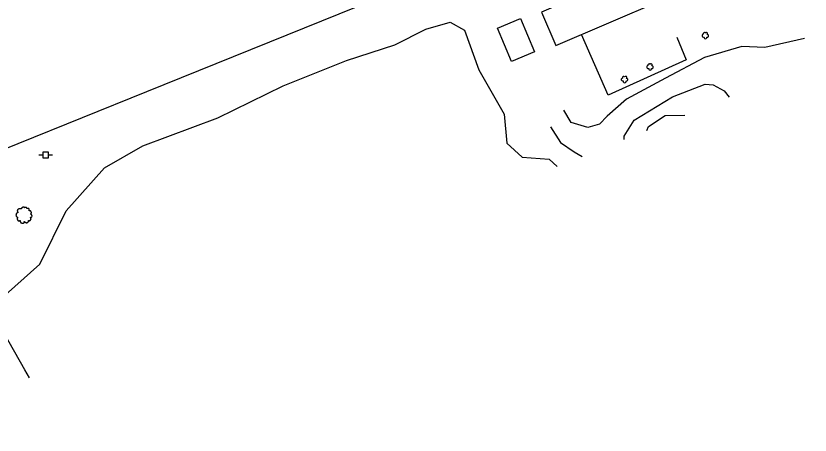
# Model space of a CAD drawing. Extents: x 1901471 to 1963503, y 756461 to 799997.
# Drawn here: x 1934543.5 to 1934896.7, y 774789.2 to 774975.7 of the extents above; entities that cross this region are included whole.
import ezdxf

# ---------------------------------------------------------------- set-up
doc = ezdxf.new("R2010")
doc.units = 0
for name, color, linetype in [('Default', 7, 'Continuous'), ('RD_EX_Bldg', 7, 'Continuous'), ('RD_EX_Driveway', 7, 'Continuous'), ('RD_EX_Fence_Other', 7, 'Continuous'), ('RD_EX_UT', 7, 'Continuous'), ('RD_EX_VEG', 7, 'Continuous')]:
    doc.layers.add(name, color=color, linetype=linetype)

# ---------------------------------------------------------------- blocks, each defined once
blk = doc.blocks.new('PP')
at = {"layer": 'RD_EX_UT'}
for p, q in [((2.490916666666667, 2.5090833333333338), (-2.5090833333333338, 2.5090833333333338)), ((-2.5090833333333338, 2.5090833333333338), (-2.5090833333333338, -2.490916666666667)), ((2.490916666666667, -2.490916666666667), (2.490916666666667, 2.5090833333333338)), ((-5.940166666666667, -0.053333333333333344), (-2.4710000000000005, -0.053333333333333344)), ((-2.5090833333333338, -2.490916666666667), (2.490916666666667, -2.490916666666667)), ((2.4194166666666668, -0.053333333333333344), (6.0598333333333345, -0.053333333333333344))]:
    blk.add_line(p, q, dxfattribs=at)
blk = doc.blocks.new('T2')
at = {"layer": 'RD_EX_VEG'}
for points in [[(0.05233333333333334, 7.213166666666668), (-0.24750000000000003, 7.238166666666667), (-0.5723333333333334, 7.138166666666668), (-0.8222500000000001, 7.038250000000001), (-1.0471666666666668, 6.963250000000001), (-1.2720833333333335, 6.863250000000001), (-1.5719166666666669, 6.688416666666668), (-1.7968333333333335, 6.488416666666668), (-1.9218333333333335, 6.2385833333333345), (-1.9718333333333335, 6.013666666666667), (-2.0217500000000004, 5.738833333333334), (-2.0217500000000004, 5.563833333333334), (-2.146666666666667, 5.538833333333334), (-2.296666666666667, 5.563833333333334), (-2.5465000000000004, 5.638833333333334), (-2.796416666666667, 5.638833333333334), (-3.0463333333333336, 5.638833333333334), (-3.3961666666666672, 5.613833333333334), (-3.7460000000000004, 5.613833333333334), (-4.020833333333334, 5.563833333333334), (-4.345750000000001, 5.513916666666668), (-4.720583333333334, 5.389000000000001), (-5.0704166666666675, 5.264000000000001), (-5.37025, 5.014083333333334), (-5.620166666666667, 4.539333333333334), (-5.745166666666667, 4.189500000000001), (-5.895083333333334, 3.9395833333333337), (-5.745166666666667, 3.489833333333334), (-5.570166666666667, 3.139916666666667), (-5.545250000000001, 2.9400000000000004), (-5.470250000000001, 2.5152500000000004), (-5.37025, 2.2903333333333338), (-5.245333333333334, 2.0903333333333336), (-5.320250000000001, 2.065416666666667), (-5.695166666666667, 2.015416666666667), (-5.995000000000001, 1.9155000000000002), (-6.419833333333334, 1.6905833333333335), (-6.644750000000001, 1.465666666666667), (-6.744750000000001, 1.1407500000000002), (-6.769666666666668, 0.7909166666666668), (-6.869583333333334, 0.5910833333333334), (-6.944583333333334, 0.3161666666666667), (-6.969583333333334, 0.2411666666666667), (-7.019583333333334, -0.08366666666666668), (-6.9195833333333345, -0.5335000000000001), (-6.894583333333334, -0.8833333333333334), (-6.769666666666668, -1.1082500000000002), (-6.619750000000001, -1.2830833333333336), (-6.444833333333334, -1.5330000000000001), (-6.045000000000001, -1.7579166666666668), (-5.7201666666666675, -1.8579166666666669), (-5.520250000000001, -1.8828333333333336), (-5.695166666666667, -2.382666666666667), (-5.745166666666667, -2.7325000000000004), (-5.870083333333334, -3.132333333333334), (-5.870083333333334, -3.2072500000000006), (-5.920000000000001, -3.682083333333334), (-5.770166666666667, -4.007000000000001), (-5.695166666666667, -4.38175), (-5.520250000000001, -4.606666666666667), (-5.245333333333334, -4.906583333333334), (-4.9205000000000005, -5.131416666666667), (-4.420666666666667, -5.256416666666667), (-4.020833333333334, -5.231416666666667), (-3.4460833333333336, -5.056500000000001), (-3.1962500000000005, -4.9815000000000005), (-3.2212500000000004, -5.156416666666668), (-3.1962500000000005, -5.531333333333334), (-3.1962500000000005, -5.956083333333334), (-3.0463333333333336, -6.280916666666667), (-2.946333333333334, -6.555833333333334), (-2.796416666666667, -6.805750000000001), (-2.4715000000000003, -7.030583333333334), (-2.07175, -7.1055833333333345), (-1.6469166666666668, -7.2555000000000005), (-1.1970833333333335, -7.330500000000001), (-0.6973333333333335, -7.355500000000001), (-0.09758333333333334, -7.205583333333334), (0.17725000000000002, -7.080583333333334), (0.27725000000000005, -6.905666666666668), (0.47716666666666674, -6.530833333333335), (0.4271666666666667, -6.3059166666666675), (0.4521666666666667, -5.706166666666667), (0.5520833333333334, -5.881166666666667), (0.7270833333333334, -6.231000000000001), (1.2268333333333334, -6.530833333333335), (1.626666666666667, -6.705750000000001), (2.101416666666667, -6.8557500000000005), (2.4013333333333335, -6.930666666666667), (2.8760833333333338, -6.8557500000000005), (3.2510000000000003, -6.780750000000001), (3.6257500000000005, -6.655750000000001), (3.9256666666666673, -6.380916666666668), (4.100583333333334, -6.106000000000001), (4.1505833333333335, -5.831166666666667), (4.2255, -5.456333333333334), (4.275500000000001, -5.281416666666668)], [(4.275500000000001, -5.281416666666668), (4.200583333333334, -5.106416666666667), (4.1505833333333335, -4.856583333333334), (4.2255, -4.881583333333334), (4.4004166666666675, -4.931583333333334), (4.675333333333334, -5.056500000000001), (4.900250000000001, -5.131416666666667), (5.225083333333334, -5.106416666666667), (5.500000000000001, -5.006500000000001), (5.949750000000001, -4.731583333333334), (6.224666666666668, -4.256833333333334), (6.499500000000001, -3.8570000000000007), (6.5745000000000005, -3.5321666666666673), (6.524500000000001, -3.3072500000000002), (6.499500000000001, -2.8075000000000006), (6.299583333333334, -2.5575833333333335), (6.249583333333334, -2.432666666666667), (6.1496666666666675, -2.0328333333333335), (6.224666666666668, -1.9828333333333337), (6.499500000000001, -1.9328333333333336), (6.874333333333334, -1.8079166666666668), (7.149250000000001, -1.6830000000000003), (7.374166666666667, -1.5080000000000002), (7.449083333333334, -1.2830833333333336), (7.424166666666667, -0.8833333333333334), (7.4740833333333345, -0.48350000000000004), (7.399166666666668, -0.3335), (7.299166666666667, -0.1836666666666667), (7.224166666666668, 0.016333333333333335), (7.074250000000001, 0.16616666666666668), (6.974333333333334, 0.3161666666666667), (6.874333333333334, 0.41608333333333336), (6.749416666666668, 0.5660833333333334), (6.5745000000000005, 0.6910000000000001), (6.424583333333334, 0.7410000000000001), (6.374583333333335, 0.8909166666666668), (6.524500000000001, 1.0908333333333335), (6.5745000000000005, 1.1907500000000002), (6.599416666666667, 1.4156666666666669), (6.824416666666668, 1.7655000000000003), (6.874333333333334, 2.1653333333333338), (6.824416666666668, 2.590166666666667), (6.774416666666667, 2.8650833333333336), (6.624416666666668, 3.139916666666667), (6.424583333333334, 3.3898333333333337), (6.299583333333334, 3.5647500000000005), (6.124666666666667, 3.689666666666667), (5.799833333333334, 3.814666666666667), (5.549916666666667, 3.864583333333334), (5.200083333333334, 3.864583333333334), (5.000166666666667, 3.9145833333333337), (5.025166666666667, 3.964583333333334), (5.025166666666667, 4.1145000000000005), (5.025166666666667, 4.389416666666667), (4.950166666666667, 4.839166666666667), (4.800250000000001, 5.339), (4.800250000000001, 5.364000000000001), (4.7002500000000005, 5.613833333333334), (4.475416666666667, 5.813750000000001), (4.3005, 5.913666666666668), (4.100583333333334, 6.038666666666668), (3.850666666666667, 6.063666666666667), (3.5508333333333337, 6.063666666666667), (3.2759166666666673, 6.013666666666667), (3.0760000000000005, 5.913666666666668), (2.9010833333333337, 5.788750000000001), (2.8260833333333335, 5.938666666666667), (2.726166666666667, 6.2385833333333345), (2.676166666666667, 6.3885000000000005), (2.52625, 6.563416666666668), (2.301416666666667, 6.7633333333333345), (1.8515000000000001, 6.888250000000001), (1.2268333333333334, 6.813333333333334), (0.9269166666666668, 6.613416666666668), (0.7770000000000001, 6.438500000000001), (0.7270833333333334, 6.563416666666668), (0.5270833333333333, 6.7633333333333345), (0.4271666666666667, 6.938250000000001), (0.25225000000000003, 7.063250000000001), (0.10233333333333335, 7.163166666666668), (0.0023333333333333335, 7.213166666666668)]]:
    blk.add_spline(points, degree=3, dxfattribs=at)
blk = doc.blocks.new('SB2')
at = {"layer": 'RD_EX_VEG'}
for centre, radius, start, end in [((-1.563757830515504, -0.1555935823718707), 1.256970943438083, 96.45178611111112, 294.73400833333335), ((-0.7210660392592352, 1.5471418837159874), 1.0835094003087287, 34.97628888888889, 204.7560222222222), ((1.0452472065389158, 1.7020636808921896), 0.9945285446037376, 308.76261111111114, 152.04674444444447), ((1.8396429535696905, -0.2793298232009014), 1.2180790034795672, 256.56668055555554, 98.10463055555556), ((0.2455500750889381, -1.5963122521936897), 1.3177675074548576, 166.88265555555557, 5.758930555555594)]:
    blk.add_arc(centre, radius, start, end, dxfattribs=at)

msp = doc.modelspace()

# ---------------------------------------------------------------- linework, layer by layer
at = {"layer": 'RD_EX_Bldg'}
for points in [[(1934783.6300000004, 774962.5400000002), (1934854.2900000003, 774992.9100000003), (1934847.9100000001, 775007.7600000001), (1934777.2500000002, 774977.3900000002)], [(1934767.9100000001, 774974.5100000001), (1934774.1700000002, 774959.7100000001), (1934763.89, 774955.3700000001), (1934757.64, 774970.1700000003)]]:
    msp.add_lwpolyline(points, close=True, dxfattribs=at)
at = {"layer": 'RD_EX_Driveway'}
for points in [[(1934894.2900000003, 774965.6200000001), (1934876.6200000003, 774961.6700000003), (1934866.3400000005, 774962.0400000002), (1934849.6800000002, 774957.2100000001), (1934832.4700000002, 774947.9800000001), (1934815.1000000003, 774938.5900000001), (1934806.4100000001, 774931.08), (1934803.0600000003, 774927.6000000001), (1934797.8200000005, 774926.0000000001), (1934790.4800000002, 774928.2700000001), (1934787.1800000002, 774933.7000000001)], [(1934814.0100000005, 774920.7100000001), (1934813.9800000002, 774922.2600000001), (1934818.4900000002, 774929.2600000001), (1934835.5700000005, 774939.6700000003), (1934849.9900000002, 774945.3700000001), (1934853.5300000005, 774945.07), (1934858.4300000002, 774942.3400000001), (1934860.6700000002, 774939.4900000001)], [(1934781.1900000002, 774926.3700000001), (1934785.6300000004, 774919.4200000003), (1934791.7200000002, 774915.2100000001), (1934795.3500000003, 774913.2000000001)]]:
    msp.add_lwpolyline(points, dxfattribs=at)
at = {"layer": 'RD_EX_Fence_Other'}
for points in [[(1936161.3400000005, 775573.05), (1936066.4700000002, 775534.5200000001), (1935952.7700000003, 775489.7900000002), (1935677.39, 775377.4200000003), (1935361.1300000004, 775248.9100000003), (1935226.5300000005, 775195.2200000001), (1935107.4100000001, 775146.4500000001), (1934986.4400000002, 775097.6400000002), (1934881.7200000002, 775055.4900000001), (1934702.5500000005, 774982.8900000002), (1934601.6200000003, 774941.8700000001), (1934486.9700000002, 774895.6400000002), (1934331.6500000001, 774833.7900000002), (1934196.1500000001, 774778.0000000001), (1934078.4800000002, 774729.4600000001), (1933953.8800000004, 774679.8500000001), (1933978.0800000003, 774618.4900000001), (1933991.5800000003, 774585.83)], [(1934837.39, 774966.2200000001), (1934841.5800000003, 774956.1200000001), (1934806.8500000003, 774940.4000000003), (1934795.0500000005, 774967.4400000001)]]:
    msp.add_lwpolyline(points, dxfattribs=at)
at = {"layer": 'RD_EX_VEG'}
for points in [[(1934549.4900000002, 774814.6800000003), (1934547.39, 774818.2500000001), (1934537.9500000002, 774834.9400000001), (1934535.8400000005, 774849.1500000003), (1934554.0900000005, 774865.2400000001), (1934565.7700000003, 774888.9800000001), (1934582.8600000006, 774908.1700000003), (1934599.9400000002, 774917.9300000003), (1934633.3500000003, 774930.4200000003), (1934662.4000000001, 774944.6500000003), (1934690.5700000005, 774955.8500000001), (1934712.0700000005, 774962.81), (1934725.8600000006, 774969.7800000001), (1934736.6100000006, 774972.9400000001), (1934742.9600000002, 774969.3800000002), (1934749.4400000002, 774951.7500000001), (1934760.7100000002, 774932.0300000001), (1934761.8200000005, 774919.07), (1934768.6100000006, 774912.9200000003), (1934780.6100000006, 774912.0000000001), (1934784.2500000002, 774908.7300000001)], [(1934824.1000000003, 774924.7700000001), (1934824.9000000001, 774926.4500000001), (1934832.2200000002, 774931.4300000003), (1934840.9300000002, 774931.5400000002)]]:
    msp.add_lwpolyline(points, dxfattribs=at)

# ---------------------------------------------------------------- block references
at = {"layer": 'Default', "xscale": 0.5039370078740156, "yscale": 0.5039370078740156}
msp.add_blockref('PP', (1934556.7400000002, 774913.8600000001), dxfattribs=at)
at = {"layer": 'RD_EX_VEG'}
for name, p, xscale, yscale in [('SB2', (1934850.0400000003, 774966.9700000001), 0.5019685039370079, 0.5019685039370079), ('SB2', (1934825.4500000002, 774953.0200000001), 0.5019685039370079, 0.5019685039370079), ('SB2', (1934814.14, 774947.4500000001), 0.5019685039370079, 0.5019685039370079), ('T2', (1934546.9700000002, 774887.1100000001), 0.4921259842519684, 0.4921259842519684)]:
    msp.add_blockref(name, p, dxfattribs=dict(at, xscale=xscale, yscale=yscale))

doc.saveas('drawing.dxf')
